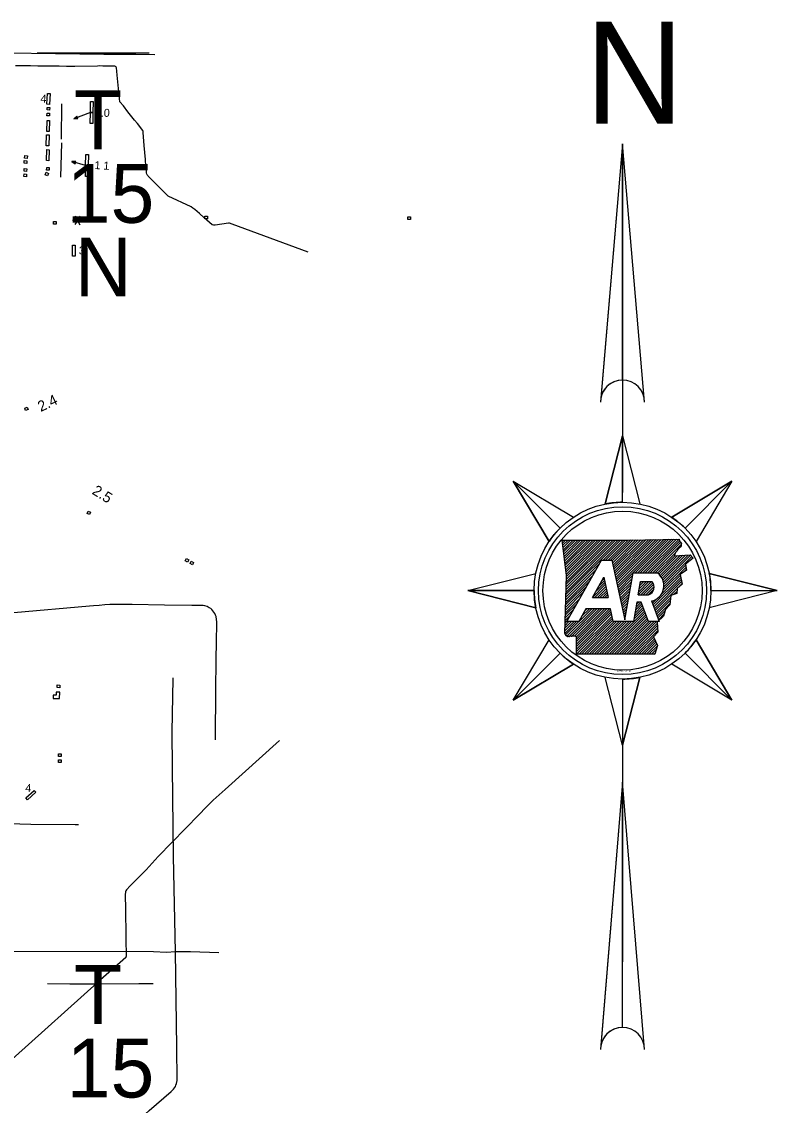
# Model space of a CAD drawing. Extents: x 1366406 to 1373462, y 376856 to 381998.
# Drawn here: x 1369714.1 to 1370051.7, y 379641.9 to 380126.4 of the extents above; entities that cross this region are included whole.
import ezdxf

# ---------------------------------------------------------------- set-up
doc = ezdxf.new("R2010")
doc.units = 0
for name, color, linetype in [('29', 7, 'Continuous'), ('31', 7, 'Continuous'), ('32', 7, 'Continuous'), ('40', 7, 'Continuous'), ('43', 7, 'Continuous'), ('48', 7, 'Continuous'), ('56', 7, 'Continuous'), ('58', 7, 'Continuous'), ('Default', 7, 'Continuous'), ('R_Draft', 7, 'Continuous')]:
    doc.layers.add(name, color=color, linetype=linetype)

msp = doc.modelspace()

# ---------------------------------------------------------------- linework, layer by layer
at = {"layer": '29'}
msp.add_lwpolyline([(1369829.23, 379804.98), (1369804.92, 379783.13), (1369799.66, 379778.31), (1369796.35, 379775.01), (1369793.37, 379771.91), (1369775.09, 379753.07), (1369769.67, 379747.18), (1369762.59, 379739.98), (1369760.9, 379738.15), (1369760.59, 379737.71), (1369760.44, 379737.43), (1369760.38, 379737), (1369760.36, 379736.28), (1369760.44, 379729.21), (1369760.63, 379717.66), (1369760.58, 379716.51), (1369760.68, 379708.48), (1369760.63, 379708.2), (1369760.6, 379708.02), (1369749.34, 379697.91), (1369709.79, 379662.43)], dxfattribs=at)
at = {"layer": '31'}
msp.add_lwpolyline([(1369735.95, 379608.31), (1369740.71, 379612.34), (1369756.1, 379625.88), (1369771.06, 379639.49), (1369780.86, 379647.97), (1369781.5, 379648.56), (1369781.97, 379649.1), (1369782.75, 379650.24), (1369783.01, 379650.81), (1369783.23, 379651.55), (1369783.47, 379652.99), (1369783.38, 379667.83), (1369783.07, 379689.12), (1369782.75, 379710.51), (1369782.36, 379731.8), (1369781.96, 379753.08), (1369781.5, 379792.99), (1369781.35, 379808.89), (1369781.72, 379832.51), (1369781.8, 379833.04)], dxfattribs=at)
at = {"layer": '32'}
for points in [[(1369739.51, 379767.35), (1369737.93, 379767.32), (1369718.1, 379767.47), (1369698.3, 379767.97)], [(1369725.61, 379696.34), (1369735.53, 379696.18), (1369748.36, 379696.24), (1369766.4, 379696.35), (1369772.83, 379696.37)]]:
    msp.add_lwpolyline(points, dxfattribs=at)
at = {"layer": '40'}
msp.add_lwpolyline([(1369800.64, 379805.27), (1369800.87, 379828.04), (1369800.95, 379840.27), (1369801.07, 379850.07), (1369801.22, 379856.64), (1369801.21, 379857.47), (1369801.23, 379858.27), (1369801.15, 379858.93), (1369801.11, 379859.49), (1369801.04, 379859.91), (1369800.9, 379860.39), (1369800.7, 379861.08), (1369800.35, 379861.77), (1369799.49, 379863.02), (1369799.05, 379863.5), (1369798.53, 379863.95), (1369797.89, 379864.37), (1369796.89, 379864.91), (1369795.83, 379865.24), (1369795.16, 379865.34), (1369793.93, 379865.38), (1369790.15, 379865.33), (1369777.84, 379865.52), (1369763.5, 379865.75), (1369754.3, 379865.84), (1369754.14, 379865.85), (1369753.38, 379865.86), (1369751.24, 379865.66), (1369748.63, 379865.42), (1369746.2, 379865.22), (1369744.36, 379865.09), (1369710.6, 379862.13)], dxfattribs=at)
at = {"layer": '43'}
for points in [[(1369773.56, 380111.61), (1369765.03, 380111.7), (1369758.4, 380111.74), (1369750.82, 380111.8), (1369685.82, 380112.68)], [(1369842.06, 380023.3), (1369808.12, 380035.87), (1369806.99, 380036.27), (1369806.49, 380036.33), (1369800.58, 380035.42), (1369799.82, 380035.44), (1369799.22, 380035.58), (1369798.03, 380036.63), (1369795.61, 380038.74), (1369793.5, 380040.71), (1369791.47, 380042.37), (1369790.51, 380043.06), (1369789.73, 380043.58), (1369779.49, 380048.45), (1369770.6, 380057.33), (1369770.42, 380057.61), (1369770.2, 380057.9), (1369770.03, 380058.31), (1369769.88, 380058.79), (1369769.85, 380059.56), (1369769.69, 380060.49), (1369769.54, 380061.89), (1369769.33, 380064.81), (1369768.81, 380071.02), (1369768.35, 380076.81), (1369768.3, 380077.52), (1369768.13, 380077.79), (1369765.74, 380080.84), (1369764.52, 380082.35), (1369761.55, 380086.18), (1369759.59, 380088.78), (1369757.97, 380090.52), (1369756.8, 380102.53), (1369756.57, 380104.24), (1369756.38, 380105.73), (1369756.3, 380106.06), (1369756.22, 380106.25), (1369756.05, 380106.41), (1369755.66, 380106.56), (1369754.96, 380106.54), (1369754.14, 380106.51), (1369753.02, 380106.5), (1369750.3, 380106.61), (1369748.8, 380106.65), (1369747.88, 380106.58), (1369737.78, 380106.38), (1369734.01, 380106.4), (1369730.76, 380106.54), (1369729.2, 380106.56), (1369721.27, 380106.61), (1369718.02, 380106.73), (1369715.04, 380106.75), (1369711.24, 380106.67)], [(1369802.14, 379710.01), (1369789.43, 379710.43), (1369785.75, 379710.51), (1369782.75, 379710.51), (1369778.8, 379710.26), (1369772.9, 379710.55), (1369697.03, 379710.66)]]:
    msp.add_lwpolyline(points, dxfattribs=at)
at = {"layer": '48'}
for p, q in [((1369736.77, 380037.72), (1369741.26, 380037.43)), ((1369740.26, 380039.45), (1369737.77, 380035.7)), ((1369738.01, 380039.59), (1369740.01, 380035.56))]:
    msp.add_line(p, q, dxfattribs=at)
at = {"layer": '56'}
for points in [[(1369725.59, 380094.38), (1369726.72, 380094.32), (1369726.44, 380089.4), (1369725.31, 380089.47)], [(1369725.39, 380086.95), (1369725.47, 380088.12), (1369726.64, 380088.04), (1369726.56, 380086.87)], [(1369744.87, 380090.76), (1369746, 380090.73), (1369745.89, 380085.81), (1369744.77, 380085.84)], [(1369725.31, 380084.37), (1369725.38, 380085.54), (1369726.55, 380085.46), (1369726.48, 380084.3)], [(1369739.13, 380083.07), (1369738.72, 380084.14), (1369737.31, 380082.99)], [(1369744.77, 380085.84), (1369745.89, 380085.81), (1369745.79, 380080.89), (1369744.66, 380080.92)], [(1369725.43, 380082.27), (1369726.55, 380082.23), (1369726.4, 380077.31), (1369725.27, 380077.35)], [(1369725.21, 380075.8), (1369726.33, 380075.77), (1369726.18, 380070.85), (1369725.05, 380070.88)], [(1369725.27, 380069.22), (1369726.39, 380069.19), (1369726.24, 380064.27), (1369725.11, 380064.31)], [(1369715.16, 380063.15), (1369715.24, 380064.32), (1369716.41, 380064.24), (1369716.34, 380063.07)], [(1369715.37, 380065.39), (1369715.45, 380066.56), (1369716.62, 380066.48), (1369716.55, 380065.32)], [(1369737.95, 380062.87), (1369738.26, 380063.98), (1369736.44, 380063.88)], [(1369742.75, 380067.09), (1369743.87, 380067.06), (1369743.77, 380062.14), (1369742.64, 380062.17)], [(1369715.1, 380059.57), (1369715.18, 380060.74), (1369716.35, 380060.66), (1369716.27, 380059.49)], [(1369724.48, 380057.99), (1369724.95, 380059.07), (1369726.03, 380058.59), (1369725.56, 380057.52)], [(1369725.16, 380060.08), (1369725.24, 380061.25), (1369726.41, 380061.18), (1369726.34, 380060.01)], [(1369742.64, 380062.17), (1369743.77, 380062.14), (1369743.66, 380057.22), (1369742.54, 380057.25)], [(1369715.03, 380057.19), (1369715.1, 380058.36), (1369716.27, 380058.29), (1369716.2, 380057.12)], [(1369728.26, 380035.93), (1369728.34, 380037.1), (1369729.51, 380037.02), (1369729.43, 380035.86)], [(1369795.91, 380038.26), (1369795.93, 380039.43), (1369797.11, 380039.41), (1369797.08, 380038.24)], [(1369886.61, 380037.93), (1369886.61, 380039.1), (1369887.79, 380039.1), (1369887.79, 380037.93)], [(1369736.84, 380026.48), (1369737.96, 380026.47), (1369737.9, 380021.55), (1369736.78, 380021.56)], [(1369715.83, 379952.57), (1369715.4, 379953.66), (1369716.49, 379954.09), (1369716.92, 379953)], [(1369743.25, 379906.55), (1369743.77, 379907.6), (1369744.82, 379907.08), (1369744.3, 379906.03)], [(1369787.14, 379885.39), (1369787.72, 379886.4), (1369788.74, 379885.82), (1369788.16, 379884.8)], [(1369789.28, 379884.12), (1369789.81, 379885.16), (1369790.86, 379884.63), (1369790.33, 379883.59)], [(1369729.87, 379828.69), (1369729.94, 379829.86), (1369731.11, 379829.78), (1369731.04, 379828.62)], [(1369730.52, 379797.89), (1369730.54, 379799.06), (1369731.71, 379799.05), (1369731.7, 379797.88)], [(1369730.58, 379795.12), (1369730.56, 379796.29), (1369731.74, 379796.31), (1369731.76, 379795.14)], [(1369716.69, 379778.52), (1369715.94, 379779.36), (1369719.58, 379782.67), (1369720.33, 379781.84)]]:
    msp.add_lwpolyline(points, close=True, dxfattribs=at)
for points in [[(1369731.92, 380089.74), (1369731.77, 380073.88)], [(1369744.77, 380085.84), (1369737.31, 380082.99)], [(1369731.86, 380072.28), (1369731.46, 380056.9)], [(1369742.64, 380062.17), (1369736.44, 380063.88)]]:
    msp.add_lwpolyline(points, dxfattribs=at)
at = {"layer": '58'}
msp.add_lwpolyline([(1369731.02, 379823.75), (1369731.05, 379826.61), (1369729.54, 379826.62), (1369729.53, 379825.27), (1369728.18, 379825.28), (1369728.17, 379823.77)], close=True, dxfattribs=at)
at = {"layer": 'Default'}
msp.add_line((1369720.99, 380112.56), (1369770.99, 380112.56), dxfattribs=at)
at = {"layer": 'R_Draft'}
for p, q in [((1369982.57, 380071.86), (1369972.84, 379957.94)), ((1369982.57, 380071.86), (1369982.57, 379915.84)), ((1369982.57, 379966.14), (1369982.57, 380071.86)), ((1369972.97, 379959.53), (1369973.42, 379959.97)), ((1369973.03, 379960.14), (1369973.93, 379961.04)), ((1369982.57, 379941.17), (1369974.88, 379910.77)), ((1369982.57, 379911.52), (1369982.57, 379941.17)), ((1369933.67, 379920.91), (1369954.63, 379899.95)), ((1369954.63, 379899.95), (1369933.67, 379920.91)), ((1369933.67, 379920.91), (1369949.72, 379893.97)), ((1370031.48, 379920.91), (1370004.54, 379904.86)), ((1370010.52, 379899.95), (1370031.48, 379920.91)), ((1370010.52, 379899.95), (1370031.48, 379920.91)), ((1369955.64, 379894.28), (1369955.98, 379894.63)), ((1369955.76, 379893.28), (1369957.1, 379894.63)), ((1369955.88, 379892.29), (1369958.22, 379894.63)), ((1369956.01, 379891.3), (1369959.34, 379894.63)), ((1369956.13, 379890.3), (1369960.45, 379894.62)), ((1369956.26, 379889.31), (1369961.57, 379894.62)), ((1369956.38, 379888.31), (1369962.69, 379894.62)), ((1369956.5, 379887.32), (1369963.8, 379894.62)), ((1369956.63, 379886.33), (1369964.92, 379894.62)), ((1369956.75, 379885.33), (1369966.04, 379894.62)), ((1369956.87, 379884.34), (1369967.16, 379894.62)), ((1369957, 379883.34), (1369968.27, 379894.62)), ((1369957.12, 379882.35), (1369969.39, 379894.62)), ((1369957.25, 379881.36), (1369970.51, 379894.62)), ((1369957.28, 379870.22), (1369981.71, 379894.64)), ((1369957.32, 379871.37), (1369980.59, 379894.64)), ((1369957.36, 379872.53), (1369979.47, 379894.64)), ((1369957.37, 379880.36), (1369971.63, 379894.62)), ((1369957.4, 379873.68), (1369978.35, 379894.63)), ((1369957.44, 379874.84), (1369977.23, 379894.63)), ((1369957.47, 379876), (1369976.11, 379894.63)), ((1369957.49, 379879.37), (1369972.75, 379894.62)), ((1369957.51, 379877.15), (1369974.99, 379894.63)), ((1369957.55, 379878.31), (1369973.87, 379894.62)), ((1369973.88, 379885.7), (1369982.83, 379894.64)), ((1369975, 379885.7), (1369983.95, 379894.65)), ((1369976.12, 379885.7), (1369985.08, 379894.65)), ((1369977.24, 379885.7), (1369986.21, 379894.67)), ((1369977.93, 379885.28), (1369987.35, 379894.69)), ((1369978.13, 379884.36), (1369988.48, 379894.71)), ((1369978.33, 379883.43), (1369989.62, 379894.73)), ((1369978.52, 379882.51), (1369990.75, 379894.74)), ((1369978.72, 379881.59), (1369991.89, 379894.76)), ((1369978.92, 379880.67), (1369993.02, 379894.78)), ((1369979.11, 379879.75), (1369994.16, 379894.8)), ((1369979.31, 379878.83), (1369995.29, 379894.81)), ((1369979.51, 379877.91), (1369996.43, 379894.83)), ((1369979.71, 379876.99), (1369997.57, 379894.85)), ((1369979.9, 379876.07), (1369998.7, 379894.87)), ((1369980.1, 379875.15), (1369999.84, 379894.88)), ((1369980.3, 379874.23), (1370000.98, 379894.91)), ((1369980.49, 379873.31), (1370002.12, 379894.93)), ((1369988.26, 379879.95), (1370003.26, 379894.96)), ((1369989.38, 379879.95), (1370004.41, 379894.99)), ((1369990.49, 379879.95), (1370005.55, 379895.01)), ((1369991.61, 379879.95), (1370006.7, 379895.04)), ((1369992.73, 379879.95), (1370007.84, 379895.06)), ((1369993.85, 379879.95), (1370008.09, 379894.2)), ((1369994.97, 379879.95), (1370008.63, 379893.62)), ((1369996.08, 379879.95), (1370008.77, 379892.65)), ((1369957.61, 379858.16), (1369973.21, 379885.7)), ((1369973.21, 379885.7), (1369977.84, 379885.7)), ((1369997.2, 379879.95), (1370006.22, 379888.98)), ((1369998.22, 379879.85), (1370006, 379887.64)), ((1369998.83, 379879.34), (1370007.18, 379887.7)), ((1369999.37, 379878.77), (1370008.36, 379887.76)), ((1369999.86, 379878.14), (1370009.54, 379887.82)), ((1370000.27, 379877.43), (1370010.72, 379887.88)), ((1370000.61, 379876.66), (1370011.89, 379887.94)), ((1370000.87, 379875.8), (1370012.96, 379887.88)), ((1370001.02, 379874.83), (1370013.48, 379887.29)), ((1370012.98, 379885.67), (1370014, 379886.69)), ((1369957.21, 379867.9), (1369970.87, 379881.57)), ((1369957.24, 379869.06), (1369972.33, 379884.14)), ((1369987.25, 379879.95), (1369998.08, 379879.95)), ((1370000.79, 379872.37), (1370010.94, 379882.51)), ((1370001.03, 379873.72), (1370010.81, 379883.5)), ((1370009.69, 379880.14), (1370011.07, 379881.52)), ((1370051.74, 379872), (1370021.34, 379879.7)), ((1369957.13, 379865.59), (1369967.95, 379876.41)), ((1369957.17, 379866.75), (1369969.41, 379878.99)), ((1369969.09, 379868.97), (1369974.19, 379877.98)), ((1369970.47, 379871.42), (1369974.69, 379875.63)), ((1369971.93, 379874), (1369974.49, 379876.55)), ((1369973.39, 379876.58), (1369974.29, 379877.48)), ((1369980.69, 379872.39), (1369987.03, 379878.73)), ((1369980.89, 379871.46), (1369986.8, 379877.37)), ((1369981.08, 379870.54), (1369986.56, 379876.02)), ((1369989.6, 379870.19), (1369995.48, 379876.07)), ((1369989.83, 379871.53), (1369994.37, 379876.07)), ((1369990.07, 379872.89), (1369993.25, 379876.07)), ((1369990.3, 379874.24), (1369992.13, 379876.07)), ((1369990.54, 379875.59), (1369991.01, 379876.07)), ((1369990.62, 379876.07), (1369995.71, 379876.07)), ((1369990.72, 379870.19), (1369996.11, 379875.57)), ((1369996.18, 379865.52), (1370008.57, 379877.91)), ((1369996.48, 379864.7), (1370008.78, 379877)), ((1369996.78, 379863.88), (1370008.99, 379876.09)), ((1369997.08, 379863.07), (1370009.2, 379875.18)), ((1369999.82, 379870.28), (1370008.36, 379878.82)), ((1369913.41, 379872), (1369943.05, 379872)), ((1369943.05, 379872), (1369913.41, 379872)), ((1369913.41, 379872), (1369943.81, 379864.31)), ((1369957.05, 379863.28), (1369965.03, 379871.26)), ((1369957.09, 379864.44), (1369966.49, 379873.83)), ((1369969.14, 379868.97), (1369974.88, 379874.71)), ((1369970.26, 379868.97), (1369975.08, 379873.79)), ((1369971.38, 379868.97), (1369975.28, 379872.87)), ((1369972.49, 379868.97), (1369975.48, 379871.95)), ((1369973.61, 379868.97), (1369975.67, 379871.03)), ((1369974.73, 379868.97), (1369975.87, 379870.11)), ((1369981.28, 379869.62), (1369986.33, 379874.67)), ((1369981.48, 379868.7), (1369986.09, 379873.31)), ((1369981.68, 379867.78), (1369985.85, 379871.96)), ((1369981.87, 379866.86), (1369985.62, 379870.61)), ((1369989.6, 379870.19), (1369994.24, 379870.19)), ((1369991.84, 379870.19), (1369996.48, 379874.83)), ((1369992.96, 379870.19), (1369996.69, 379873.92)), ((1369994.08, 379870.19), (1369996.6, 379872.71)), ((1370005.38, 379870.24), (1370006.94, 379871.81)), ((1370022.09, 379872), (1370051.74, 379872)), ((1370022.09, 379872), (1370051.74, 379872)), ((1369956.98, 379860.97), (1369962.11, 379866.1)), ((1369957.01, 379862.12), (1369963.57, 379868.68)), ((1369969.09, 379868.97), (1369976.11, 379868.97)), ((1369975.85, 379868.97), (1369976.07, 379869.19)), ((1369982.07, 379865.94), (1369985.38, 379869.25)), ((1369982.27, 379865.02), (1369985.15, 379867.9)), ((1369982.46, 379864.1), (1369984.91, 379866.54)), ((1369982.66, 379863.18), (1369984.67, 379865.19)), ((1369988.17, 379861.98), (1369991.5, 379865.31)), ((1369988.4, 379863.33), (1369991.2, 379866.12)), ((1369988.64, 379864.68), (1369990.87, 379866.92)), ((1369988.87, 379866.04), (1369989.75, 379866.92)), ((1369990.9, 379866.92), (1369989.03, 379866.92)), ((1369994.14, 379858.16), (1369990.9, 379866.92)), ((1369995.49, 379867.39), (1369998.9, 379858.16)), ((1369995.58, 379867.15), (1369995.91, 379867.49)), ((1369995.88, 379866.33), (1369998, 379868.46)), ((1369997.38, 379862.25), (1370004.09, 379868.96)), ((1369997.69, 379861.44), (1370003.96, 379867.71)), ((1369997.99, 379860.62), (1370003.84, 379866.47)), ((1369956.9, 379858.65), (1369959.19, 379860.95)), ((1369956.94, 379859.81), (1369960.65, 379863.53)), ((1369957.14, 379852.19), (1369968.89, 379863.94)), ((1369957.81, 379851.74), (1369970.01, 379863.94)), ((1369958.61, 379851.42), (1369971.13, 379863.94)), ((1369959.94, 379851.63), (1369972.24, 379863.94)), ((1369961.07, 379851.65), (1369973.36, 379863.94)), ((1369961.95, 379851.41), (1369974.48, 379863.94)), ((1369961.98, 379850.33), (1369975.6, 379863.94)), ((1369961.99, 379849.21), (1369976.71, 379863.94)), ((1369961.99, 379848.1), (1369977.3, 379863.41)), ((1369961.99, 379846.98), (1369977.5, 379862.49)), ((1369962, 379845.87), (1369977.7, 379861.57)), ((1369962, 379844.75), (1369977.89, 379860.65)), ((1369966.24, 379863.94), (1369962.97, 379858.16)), ((1369964.23, 379860.4), (1369967.77, 379863.94)), ((1369965.69, 379862.98), (1369966.65, 379863.94)), ((1369977.19, 379863.94), (1369966.24, 379863.94)), ((1369973.18, 379843.63), (1369992.4, 379862.86)), ((1369974.29, 379843.63), (1369992.71, 379862.04)), ((1369975.41, 379843.63), (1369993.01, 379861.23)), ((1369976.53, 379843.63), (1369993.31, 379860.41)), ((1369982.86, 379862.26), (1369984.44, 379863.84)), ((1369983.06, 379861.34), (1369984.2, 379862.48)), ((1369983.25, 379860.42), (1369983.97, 379861.13)), ((1369987.69, 379859.27), (1369992.1, 379863.68)), ((1369987.93, 379860.62), (1369991.8, 379864.49)), ((1369998.29, 379859.8), (1370001.72, 379863.23)), ((1369998.59, 379858.99), (1370001.24, 379861.63)), ((1369956.72, 379852.89), (1369961.99, 379858.16)), ((1369956.75, 379854.03), (1369960.88, 379858.16)), ((1369956.78, 379855.19), (1369959.76, 379858.16)), ((1369956.82, 379856.34), (1369958.64, 379858.16)), ((1369956.86, 379857.5), (1369957.74, 379858.37)), ((1369962.97, 379858.16), (1369957.61, 379858.16)), ((1369962.02, 379843.65), (1369978.09, 379859.73)), ((1369963.13, 379843.65), (1369978.29, 379858.8)), ((1369964.25, 379843.65), (1369978.76, 379858.16)), ((1369965.37, 379843.65), (1369979.88, 379858.16)), ((1369966.48, 379843.64), (1369981, 379858.16)), ((1369967.6, 379843.64), (1369982.11, 379858.16)), ((1369968.71, 379843.64), (1369983.23, 379858.16)), ((1369969.83, 379843.64), (1369984.35, 379858.16)), ((1369970.95, 379843.64), (1369985.47, 379858.16)), ((1369972.06, 379843.64), (1369986.59, 379858.16)), ((1369977.64, 379843.63), (1369993.61, 379859.59)), ((1369987.5, 379858.16), (1369978.43, 379858.16)), ((1369978.76, 379843.62), (1369993.91, 379858.78)), ((1369979.87, 379843.62), (1369994.41, 379858.16)), ((1369980.99, 379843.62), (1369995.53, 379858.16)), ((1369982.11, 379843.62), (1369996.65, 379858.16)), ((1369983.22, 379843.62), (1369997.76, 379858.16)), ((1369983.45, 379859.49), (1369983.73, 379859.78)), ((1369984.34, 379843.62), (1369998.14, 379857.42)), ((1369985.45, 379843.61), (1369998.19, 379856.35)), ((1369998.9, 379858.16), (1369994.14, 379858.16)), ((1369986.57, 379843.61), (1369998.24, 379855.28)), ((1369987.69, 379843.61), (1369998.29, 379854.21)), ((1369988.8, 379843.61), (1369996.45, 379851.26)), ((1369989.92, 379843.61), (1369996.8, 379850.49)), ((1369991.03, 379843.6), (1369997.14, 379849.71)), ((1369992.15, 379843.6), (1369997.49, 379848.94)), ((1369993.27, 379843.6), (1369997.83, 379848.17)), ((1369994.38, 379843.6), (1369998.12, 379847.34)), ((1370031.48, 379823.1), (1370015.43, 379850.04)), ((1369933.67, 379823.1), (1369954.63, 379844.06)), ((1369954.63, 379844.06), (1369933.67, 379823.1)), ((1369995.5, 379843.6), (1369997.62, 379845.72)), ((1369996.61, 379843.6), (1369997.11, 379844.09)), ((1370010.52, 379844.06), (1370031.48, 379823.1)), ((1370010.52, 379844.06), (1370031.48, 379823.1)), ((1369933.67, 379823.1), (1369960.61, 379839.15)), ((1369982.57, 379802.84), (1369990.27, 379833.24)), ((1369982.57, 379832.48), (1369982.57, 379832.49)), ((1369982.57, 379832.48), (1369982.57, 379705.97)), ((1369982.57, 379832.48), (1369982.57, 379802.84)), ((1369982.57, 379786.32), (1369972.83, 379668.4)), ((1369982.57, 379676.65), (1369982.57, 379786.32))]:
    msp.add_line(p, q, dxfattribs=at)
for points in [[(1369992.45, 379956.26), (1369982.57, 380071.86), (1369972.69, 379956.26)], [(1369974.88, 379910.77), (1369982.57, 379941.17), (1369990.27, 379910.77)], [(1369949.72, 379893.97), (1369933.67, 379920.91), (1369960.61, 379904.86)], [(1370004.54, 379904.86), (1370031.48, 379920.91), (1370015.43, 379893.97)], [(1369955.59, 379894.63), (1369971.01, 379894.62), (1369984.55, 379894.65), (1370000.51, 379894.89), (1370007.91, 379895.07)], [(1369956.71, 379852.9), (1369957.57, 379878.78), (1369955.59, 379894.63)], [(1369977.84, 379885.7), (1369983.58, 379858.9), (1369987.25, 379879.95)], [(1370012.76, 379887.98), (1370014.09, 379886.59), (1370010.76, 379883.85), (1370011.12, 379881.09), (1370008.27, 379879.21), (1370009.25, 379874.96), (1370007.05, 379872.96), (1370006.85, 379870.77), (1370004.18, 379869.81), (1370003.76, 379865.7), (1370001.84, 379863.64), (1370000.91, 379860.54), (1369998.11, 379857.98), (1369998.32, 379853.46), (1369996.42, 379851.33), (1369998.15, 379847.45), (1369996.95, 379843.59)], [(1370005.62, 379887.62), (1370012.86, 379887.99)], [(1369943.81, 379864.31), (1369913.41, 379872), (1369943.81, 379879.7)], [(1370021.34, 379879.7), (1370051.74, 379872), (1370021.34, 379864.31)], [(1369974.19, 379877.98), (1369976.11, 379868.97)], [(1369989.6, 379870.19), (1369990.62, 379876.07)], [(1369989.03, 379866.92), (1369987.5, 379858.16)], [(1369978.43, 379858.16), (1369977.19, 379863.94)], [(1369996.95, 379843.59), (1369962, 379843.65), (1369961.98, 379851.37)], [(1369960.61, 379839.15), (1369933.67, 379823.1), (1369949.72, 379850.04)], [(1370015.43, 379850.04), (1370031.48, 379823.1), (1370004.54, 379839.15)], [(1369990.27, 379833.24), (1369982.57, 379802.84), (1369974.88, 379833.24)], [(1369992.45, 379666.77), (1369982.57, 379786.32), (1369972.69, 379666.77)]]:
    msp.add_lwpolyline(points, dxfattribs=at)
for radius in [39.52, 37.54, 35.57]:
    msp.add_circle((1369982.57, 379872), radius, dxfattribs=at)
for centre, radius, start, end in [((1369982.57, 379956.26), 9.88, 0, 180), ((1369982.57, 379956.26), 9.88, 90, 170.2296), ((1369982.57, 379872), 39.52, 90, 101.2291), ((1369982.57, 379872), 39.52, 45, 56.2291), ((1369982.57, 379872), 39.52, 135, 146.2291), ((1369994.05, 379874.23), 7, 281.8626, 54.8705), ((1369982.57, 379872), 39.52, 0, 11.2291), ((1369993.13, 379873.59), 3.58, 288.1268, 43.8902), ((1369982.57, 379872), 39.52, 180, 191.2291), ((1369982.57, 379872), 39.52, 315, 326.2291), ((1369982.57, 379872), 39.52, 225, 236.2291), ((1369982.57, 379872), 39.52, 270, 281.2291), ((1369982.57, 379666.77), 9.88, 0, 180), ((1369982.57, 379666.77), 9.88, 90, 170.5511)]:
    msp.add_arc(centre, radius, start, end, dxfattribs=at)
for points in [[(1370007.91, 379895.07), (1370007.96, 379894.65), (1370008.09, 379894.43), (1370008.11, 379894.03), (1370008.28, 379893.86), (1370008.55, 379893.68), (1370008.8, 379893.41), (1370008.86, 379893.08), (1370008.78, 379892.75), (1370008.76, 379892.38), (1370008.72, 379892.05), (1370008.67, 379891.76), (1370008.44, 379891.52), (1370008.22, 379891.35), (1370008.02, 379891.15), (1370007.87, 379890.94), (1370007.63, 379890.71), (1370007.38, 379890.47), (1370007.18, 379890.26), (1370006.98, 379889.99), (1370006.88, 379889.7), (1370006.66, 379889.49), (1370006.49, 379889.3), (1370006.26, 379889.04), (1370006.15, 379888.78), (1370005.93, 379888.49), (1370005.88, 379888.2), (1370005.74, 379887.97), (1370005.73, 379887.93)], [(1369961.98, 379851.37), (1369962.02, 379851.35), (1369961.84, 379851.47), (1369961.59, 379851.6), (1369961.31, 379851.62), (1369960.96, 379851.66), (1369960.67, 379851.69), (1369960.36, 379851.89), (1369960.04, 379851.68), (1369959.67, 379851.53), (1369959.46, 379851.7), (1369959.19, 379851.59), (1369959, 379851.64), (1369958.66, 379851.42), (1369958.35, 379851.5), (1369958.12, 379851.43), (1369957.83, 379851.44), (1369957.78, 379851.77), (1369957.5, 379851.82), (1369957.26, 379851.95), (1369957.1, 379852.28), (1369956.99, 379852.54), (1369956.71, 379852.9)]]:
    msp.add_spline(points, degree=3, dxfattribs=at)

# ---------------------------------------------------------------- texts
at = {"layer": '48'}
for s, rotation, p in [('2.4', 25.3742, (1369722.6, 379951.86)), ('2.5', 328.4192, (1369745.13, 379915.49))]:
    msp.add_text(s, height=4.752, rotation=rotation, dxfattribs=at).set_placement(p)
at = {"layer": '56'}
for s, height, p in [('4', 3.56, (1369722.39, 380090.33)), ('10', 3.564, (1369748.01, 380084.13)), ('1 1', 3.564, (1369746.52, 380060.56)), ('3', 3.56, (1369739.5, 380022.42)), ('4', 3.56, (1369715.58, 379782.06))]:
    msp.add_text(s, height=height, rotation=356.4139, dxfattribs=at).set_placement(p)
at = {"layer": 'Default'}
for s, p in [('T', (1369737.4, 380069.41)), ('15', (1369734.19, 380036.48)), ('N', (1369737.81, 380003.56)), ('T', (1369737.4, 379678.28)), ('15', (1369734.19, 379645.36))]:
    msp.add_text(s, height=26.3, dxfattribs=at).set_placement(p)
at = {"layer": 'R_Draft'}
for s, height, p in [('N', 45.6, (1369965.91, 380080.83)), ('DWB 7-27-17', 0.7685, (1369980.16, 379835.78))]:
    msp.add_text(s, height=height, dxfattribs=at).set_placement(p)

doc.saveas('drawing.dxf')
